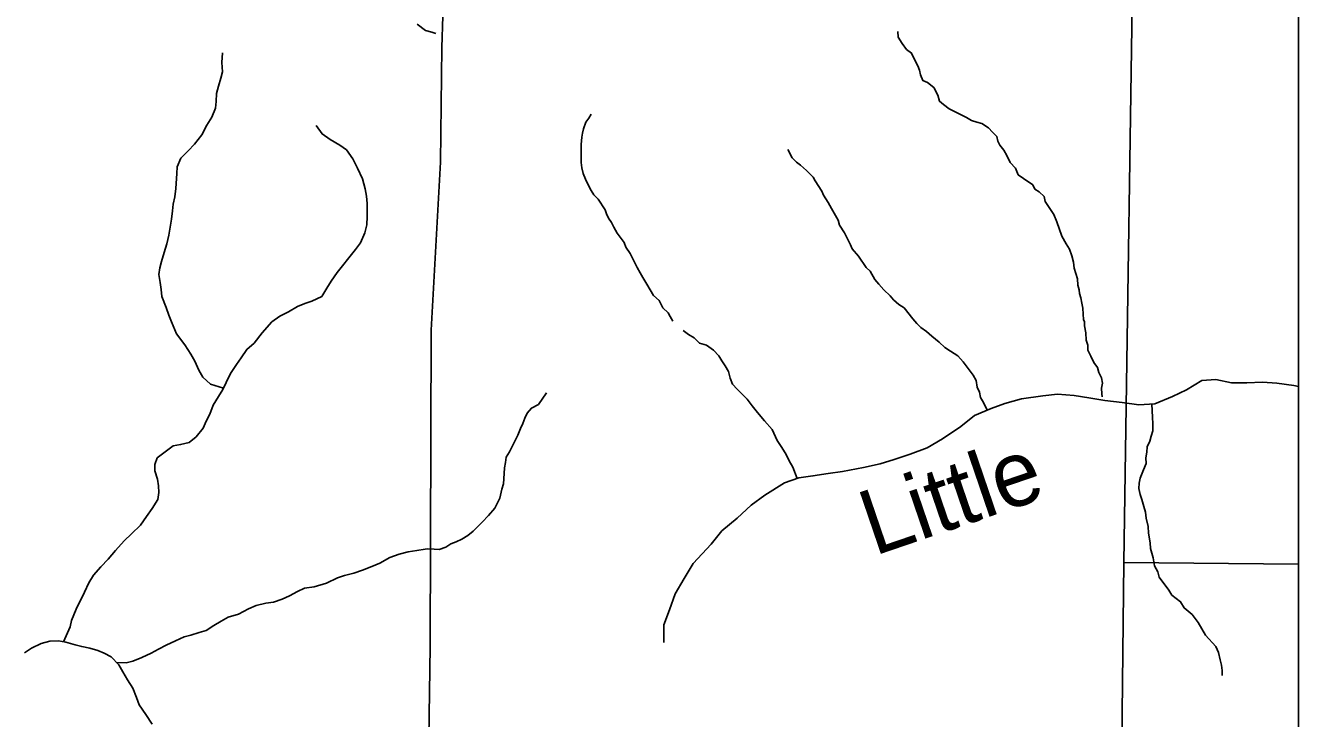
# Model space of a CAD drawing. Extents: x -10 to 158, y 8 to 33.
# Drawn here: x -4.616 to -2.764, y 10.615 to 11.622 of the extents above; entities that cross this region are included whole.
import ezdxf

# ---------------------------------------------------------------- set-up
doc = ezdxf.new("R2010")
doc.units = 0
for name, color, linetype in [('GM_X_Corporation', 7, 'Continuous'), ('GM_X_Minor_River', 7, 'Continuous'), ('GM_X_Minor_River_Text', 7, 'Continuous')]:
    doc.layers.add(name, color=color, linetype=linetype)

msp = doc.modelspace()

# ---------------------------------------------------------------- linework, layer by layer
at = {"layer": 'GM_X_Corporation'}
for points in [[(-2.7644, 8.3217), (-2.7644, 15.1217)], [(-2.7644, 8.3217), (-2.7644, 14.8854)], [(-3.9988, 12.8693), (-4.0034, 12.5894), (-4.0047, 12.5098), (-4.0082, 12.2921), (-4.0085, 12.2732), (-4.0087, 12.2593), (-4.0062, 12.1356), (-4.007, 12.064), (-4.0069, 12.0537), (-4.0063, 11.9333), (-4.0092, 11.6359), (-4.0108, 11.5902), (-4.0127, 11.4235), (-4.0262, 11.179), (-4.0275, 10.7192), (-4.0376, 10.02)], [(-4.0376, 10.02), (-4.0275, 10.7192), (-4.0262, 11.179), (-4.0127, 11.4235), (-4.0108, 11.5902), (-4.0092, 11.6359), (-4.0063, 11.9333), (-4.0069, 12.0537), (-4.007, 12.064), (-4.0062, 12.1356), (-4.0087, 12.2593), (-4.0085, 12.2732), (-4.0082, 12.2921), (-4.0047, 12.5098), (-4.0034, 12.5894), (-3.9988, 12.8693)], [(-3.9988, 12.8693), (-4.0034, 12.5894), (-4.0047, 12.5098), (-4.0082, 12.2921), (-4.0085, 12.2732), (-4.0087, 12.2593), (-4.0062, 12.1356), (-4.007, 12.064), (-4.0069, 12.0537), (-4.0063, 11.9333), (-4.0092, 11.6359), (-4.0108, 11.5902), (-4.0127, 11.4235), (-4.0262, 11.179), (-4.0275, 10.7192), (-4.0376, 10.02)], [(-4.0376, 10.02), (-4.0275, 10.7192), (-4.0262, 11.179), (-4.0127, 11.4235), (-4.0108, 11.5902), (-4.0092, 11.6359), (-4.0063, 11.9333), (-4.0069, 12.0537), (-4.007, 12.064), (-4.0062, 12.1356), (-4.0087, 12.2593), (-4.0085, 12.2732), (-4.0082, 12.2921), (-4.0047, 12.5098), (-4.0034, 12.5894), (-3.9988, 12.8693)]]:
    msp.add_lwpolyline(points, dxfattribs=at)
for points in [[(-2.7644, 10.8389), (-2.7644, 11.8435), (-3.0037, 11.8473), (-3.0185, 10.8414)], [(-2.7644, 9.8311), (-2.7644, 10.8389), (-3.0185, 10.8414), (-3.0299, 9.8351)]]:
    msp.add_lwpolyline(points, close=True, dxfattribs=at)
at = {"layer": 'GM_X_Minor_River'}
for points in [[(-4.0464, 11.6243), (-4.0346, 11.6149), (-4.0251, 11.6127), (-4.0192, 11.6107)], [(-3.0758, 11.1912), (-3.077, 11.1948), (-3.0775, 11.2024), (-3.078, 11.2111), (-3.0796, 11.2183), (-3.0813, 11.2262), (-3.0829, 11.2323), (-3.0837, 11.2379), (-3.0853, 11.2447), (-3.0859, 11.2538), (-3.0906, 11.2693), (-3.0919, 11.278), (-3.0943, 11.2871), (-3.0975, 11.2969), (-3.1022, 11.3048), (-3.1088, 11.3161), (-3.1159, 11.3365), (-3.1203, 11.3475), (-3.133, 11.3663), (-3.1343, 11.3735), (-3.1416, 11.3802), (-3.1481, 11.3843), (-3.1508, 11.3903), (-3.1646, 11.3996), (-3.1723, 11.4052), (-3.1762, 11.4146), (-3.1839, 11.4228), (-3.1886, 11.4334), (-3.1933, 11.4409), (-3.1987, 11.4484), (-3.2018, 11.4541), (-3.2035, 11.4609), (-3.2096, 11.4669), (-3.2154, 11.4733), (-3.2253, 11.4799), (-3.2326, 11.4817), (-3.2402, 11.4839), (-3.2475, 11.4884), (-3.2589, 11.4943), (-3.2727, 11.5009), (-3.2807, 11.5073), (-3.2865, 11.5121), (-3.2889, 11.5208), (-3.2951, 11.5321), (-3.3039, 11.5392), (-3.3108, 11.5421), (-3.3143, 11.5504), (-3.316, 11.5572), (-3.3183, 11.5633), (-3.3246, 11.5757), (-3.3273, 11.5821), (-3.3346, 11.5873), (-3.3408, 11.596), (-3.347, 11.605), (-3.3475, 11.6133)], [(-4.3967, 11.1738), (-4.404, 11.1912), (-4.4075, 11.201), (-4.4117, 11.2123), (-4.4179, 11.2282), (-4.4187, 11.2385), (-4.4203, 11.2487), (-4.4223, 11.2601), (-4.4209, 11.2696), (-4.4186, 11.279), (-4.4146, 11.2923), (-4.4105, 11.3049), (-4.4076, 11.3174), (-4.4058, 11.3288), (-4.4039, 11.3406), (-4.4025, 11.3527), (-4.4014, 11.3626), (-4.3989, 11.3729), (-4.3974, 11.385), (-4.3961, 11.407), (-4.3958, 11.4165), (-4.3902, 11.4294), (-4.3797, 11.4401), (-4.3706, 11.4496), (-4.3598, 11.463), (-4.3523, 11.4774), (-4.3452, 11.4889), (-4.34, 11.5022), (-4.3389, 11.5117), (-4.3382, 11.5234), (-4.3357, 11.5341), (-4.332, 11.5455), (-4.3298, 11.555), (-4.3306, 11.5686), (-4.3296, 11.5823)], [(-3.6746, 11.1925), (-3.6785, 11.1989), (-3.6816, 11.2046), (-3.6889, 11.2117), (-3.6944, 11.2222), (-3.7028, 11.2297), (-3.7075, 11.238), (-3.7122, 11.2459), (-3.7184, 11.256), (-3.7223, 11.2628), (-3.7266, 11.2703), (-3.7367, 11.2907), (-3.7429, 11.3001), (-3.7453, 11.3065), (-3.7557, 11.32), (-3.7604, 11.3291), (-3.7639, 11.3358), (-3.7682, 11.3422), (-3.7709, 11.3483), (-3.7729, 11.3543), (-3.7834, 11.3697), (-3.7896, 11.3761), (-3.7934, 11.3821), (-3.7973, 11.3896), (-3.8017, 11.3987), (-3.8052, 11.407), (-3.8068, 11.4153), (-3.8081, 11.4229), (-3.8079, 11.4331), (-3.808, 11.4403), (-3.8077, 11.4491), (-3.8071, 11.4597), (-3.8061, 11.4654), (-3.8047, 11.4719), (-3.801, 11.4814), (-3.7966, 11.4875), (-3.7932, 11.4933)], [(-4.2718, 11.1754), (-4.2579, 11.1913), (-4.2463, 11.1994), (-4.2335, 11.2059), (-4.2206, 11.2136), (-4.2101, 11.2182), (-4.1995, 11.2213), (-4.1852, 11.2282), (-4.1781, 11.2404), (-4.1717, 11.2503), (-4.1627, 11.2629), (-4.1552, 11.2728), (-4.1458, 11.2842), (-4.1361, 11.2964), (-4.1289, 11.3063), (-4.1226, 11.3208), (-4.1197, 11.3322), (-4.1194, 11.3443), (-4.1194, 11.3538), (-4.1191, 11.3636), (-4.12, 11.3739), (-4.1223, 11.3849), (-4.1258, 11.3993), (-4.1331, 11.4148), (-4.14, 11.4284), (-4.1492, 11.4412), (-4.1591, 11.448), (-4.1728, 11.4562), (-4.1849, 11.4645), (-4.1933, 11.4766)], [(-3.3198, 11.1887), (-3.3256, 11.1959), (-3.338, 11.2116), (-3.3456, 11.2165), (-3.3537, 11.2235), (-3.3583, 11.2292), (-3.3676, 11.2378), (-3.3749, 11.246), (-3.3807, 11.2531), (-3.3873, 11.2648), (-3.3931, 11.2701), (-3.4043, 11.287), (-3.4136, 11.2975), (-3.4159, 11.3031), (-3.4249, 11.3208), (-3.4323, 11.3321), (-3.4343, 11.3389), (-3.444, 11.3559), (-3.4487, 11.3649), (-3.4553, 11.3754), (-3.458, 11.3815), (-3.4674, 11.3961), (-3.4705, 11.4018), (-3.4801, 11.4115), (-3.4889, 11.419), (-3.4947, 11.4234), (-3.5009, 11.4298), (-3.5071, 11.4419)], [(-3.3198, 11.1887), (-3.3139, 11.183), (-3.3054, 11.1775), (-3.2976, 11.1705), (-3.2872, 11.1616), (-3.2787, 11.1538), (-3.2709, 11.1487), (-3.2601, 11.1417), (-3.2524, 11.1331), (-3.2465, 11.1253), (-3.2375, 11.114), (-3.2335, 11.1058), (-3.2318, 11.0963), (-3.2286, 11.0891), (-3.2272, 11.0812), (-3.2225, 11.0741), (-3.2171, 11.0629)], [(-3.0758, 11.1912), (-3.0757, 11.1855), (-3.074, 11.1752), (-3.0734, 11.1646), (-3.0709, 11.1574), (-3.0708, 11.1502), (-3.0667, 11.1412), (-3.0624, 11.1321), (-3.0569, 11.125), (-3.0548, 11.1175), (-3.0512, 11.11), (-3.0495, 11.102), (-3.0509, 11.0947), (-3.0503, 11.0868), (-3.0502, 11.0822)], [(-4.561, 10.7262), (-4.5514, 10.7477), (-4.5492, 10.7572), (-4.5426, 10.7733), (-4.5304, 10.7985), (-4.5241, 10.8119), (-4.5171, 10.823), (-4.5066, 10.8349), (-4.4958, 10.8464), (-4.4853, 10.8587), (-4.4726, 10.8729), (-4.4621, 10.8829), (-4.449, 10.8956), (-4.4404, 10.9083), (-4.4318, 10.9198), (-4.4237, 10.9331), (-4.4223, 10.9434), (-4.4228, 10.9529), (-4.4244, 10.9624), (-4.428, 10.9745), (-4.4281, 10.984), (-4.4245, 10.9935), (-4.4113, 11.0036), (-4.4016, 11.0109), (-4.3906, 11.0129), (-4.3781, 11.0158), (-4.368, 11.0242), (-4.3579, 11.0369), (-4.3535, 11.0468), (-4.3483, 11.0571), (-4.3431, 11.0701), (-4.3353, 11.0828), (-4.3294, 11.0931), (-4.3242, 11.103), (-4.3179, 11.116), (-4.3094, 11.1294), (-4.3023, 11.139), (-4.2941, 11.1513), (-4.2836, 11.1601), (-4.2718, 11.1754)], [(-4.3284, 11.0951), (-4.3473, 11.1008), (-4.3581, 11.1109), (-4.3643, 11.1211), (-4.3698, 11.1343), (-4.3756, 11.1441), (-4.3845, 11.1577), (-4.3967, 11.1738)], [(-3.4938, 10.9636), (-3.5, 10.9802), (-3.5052, 10.9892), (-3.5099, 10.9986), (-3.5162, 11.0087), (-3.5229, 11.0189), (-3.5301, 11.0347), (-3.5414, 11.0474), (-3.5516, 11.0597), (-3.5594, 11.0694), (-3.5665, 11.0787), (-3.5731, 11.0858), (-3.5812, 11.0936), (-3.5879, 11.1007), (-3.5911, 11.1094), (-3.5936, 11.1192), (-3.5983, 11.1275), (-3.6034, 11.1346), (-3.6078, 11.1421), (-3.6156, 11.1499), (-3.6256, 11.1576), (-3.6356, 11.1605), (-3.6437, 11.1679), (-3.6518, 11.173), (-3.6595, 11.1785)], [(-2.7644, 11.0974), (-2.7714, 11.0986), (-2.796, 11.102), (-2.8168, 11.1035), (-2.8395, 11.1027), (-2.8618, 11.1024), (-2.8849, 11.1073), (-2.9053, 11.1058), (-2.9276, 11.0925), (-2.9477, 11.0826), (-2.9734, 11.072), (-2.9965, 11.0705), (-3.021, 11.0739), (-3.046, 11.0769), (-3.0695, 11.0807), (-3.091, 11.0841), (-3.1148, 11.086), (-3.1364, 11.0838), (-3.1674, 11.0796), (-3.1916, 11.0724), (-3.2117, 11.0652), (-3.2359, 11.0549), (-3.2555, 11.039), (-3.2824, 11.0211), (-3.3047, 11.0082), (-3.3293, 10.9988), (-3.3527, 10.9912), (-3.3728, 10.9847), (-3.3974, 10.9794), (-3.428, 10.9737), (-3.4484, 10.971), (-3.4708, 10.9672), (-3.4912, 10.9646), (-3.512, 10.957), (-3.5407, 10.9395), (-3.5608, 10.9247), (-3.5808, 10.9058), (-3.6035, 10.8872), (-3.619, 10.8682), (-3.6451, 10.8401), (-3.658, 10.8181), (-3.6712, 10.7957), (-3.6792, 10.7725), (-3.6875, 10.7509), (-3.6879, 10.7319), (-3.6875, 10.7251)], [(-3.8585, 11.088), (-3.8702, 11.071), (-3.8804, 11.0658), (-3.8863, 11.0585), (-3.8899, 11.0512), (-3.8928, 11.0435), (-3.8964, 11.0362), (-3.9, 11.0266), (-3.9065, 11.0139), (-3.912, 11.0023), (-3.9171, 10.9946), (-3.9181, 10.9866), (-3.9194, 10.979), (-3.92, 10.971), (-3.9208, 10.9557), (-3.9233, 10.9481), (-3.926, 10.9351), (-3.9333, 10.9204), (-3.9429, 10.9096), (-3.9518, 10.8999), (-3.9652, 10.887), (-3.9727, 10.8807), (-3.9813, 10.8752), (-3.9896, 10.8716), (-3.9975, 10.8684), (-4.005, 10.8636), (-4.0144, 10.8604), (-4.0216, 10.8606), (-4.031, 10.8615)], [(-2.9779, 11.0717), (-2.977, 11.0527), (-2.9764, 11.0428), (-2.9765, 11.0329), (-2.9786, 11.0253), (-2.9808, 11.018), (-2.9844, 11.0095), (-2.9849, 11.0019), (-2.9863, 10.9935), (-2.9861, 10.9852), (-2.9897, 10.9759), (-2.9947, 10.964), (-2.9961, 10.9568), (-2.9967, 10.9492), (-2.995, 10.9404), (-2.9925, 10.9329), (-2.9892, 10.9227), (-2.9872, 10.9148), (-2.9858, 10.906), (-2.9829, 10.8936), (-2.9827, 10.8841), (-2.9801, 10.87), (-2.9799, 10.8617), (-2.9758, 10.8481), (-2.974, 10.8367), (-2.9692, 10.8277), (-2.9672, 10.8201), (-2.9531, 10.8014), (-2.9487, 10.7939), (-2.9359, 10.7843), (-2.9308, 10.7753), (-2.9192, 10.7657), (-2.9102, 10.7541), (-2.8995, 10.7357), (-2.8847, 10.7193), (-2.8807, 10.7103), (-2.8786, 10.6997), (-2.8765, 10.6921), (-2.8756, 10.6845), (-2.8754, 10.6773)], [(-4.4838, 10.696), (-4.4699, 10.6956), (-4.46, 10.698), (-4.4472, 10.7035), (-4.4333, 10.7094), (-4.4227, 10.7152), (-4.4118, 10.721), (-4.3978, 10.7273), (-4.3854, 10.7335), (-4.3756, 10.7356), (-4.3638, 10.7395), (-4.3536, 10.7427), (-4.3423, 10.7497), (-4.3314, 10.7563), (-4.3216, 10.7621), (-4.3065, 10.7665), (-4.2918, 10.7742), (-4.2809, 10.7789), (-4.2665, 10.7825), (-4.2555, 10.7838), (-4.2431, 10.7882), (-4.2321, 10.7929), (-4.2204, 10.7991), (-4.2103, 10.8042), (-4.1963, 10.8062), (-4.1785, 10.8114), (-4.1623, 10.8192), (-4.1521, 10.8224), (-4.1385, 10.826), (-4.126, 10.8303), (-4.1124, 10.8354), (-4.1007, 10.8405), (-4.0864, 10.8487), (-4.0728, 10.8534), (-4.0596, 10.857), (-4.0471, 10.859), (-4.035, 10.8607), (-4.031, 10.8615)], [(-4.6177, 10.71), (-4.6075, 10.7166), (-4.5936, 10.7236), (-4.5807, 10.7268), (-4.5682, 10.7274), (-4.5575, 10.7256), (-4.5442, 10.7216), (-4.5343, 10.7191), (-4.5225, 10.717), (-4.5111, 10.7133), (-4.5016, 10.7096), (-4.4916, 10.7044), (-4.4805, 10.6924), (-4.4746, 10.6823), (-4.468, 10.6706), (-4.4603, 10.6585), (-4.4548, 10.6449), (-4.4509, 10.6344), (-4.4412, 10.6204), (-4.4319, 10.6061)]]:
    msp.add_lwpolyline(points, dxfattribs=at)

# ---------------------------------------------------------------- texts
at = {"layer": 'GM_X_Minor_River_Text'}
msp.add_text('Little', height=0.09469, rotation=18.847, dxfattribs=at).set_placement((-3.3818, 10.8506))

doc.saveas('drawing.dxf')
